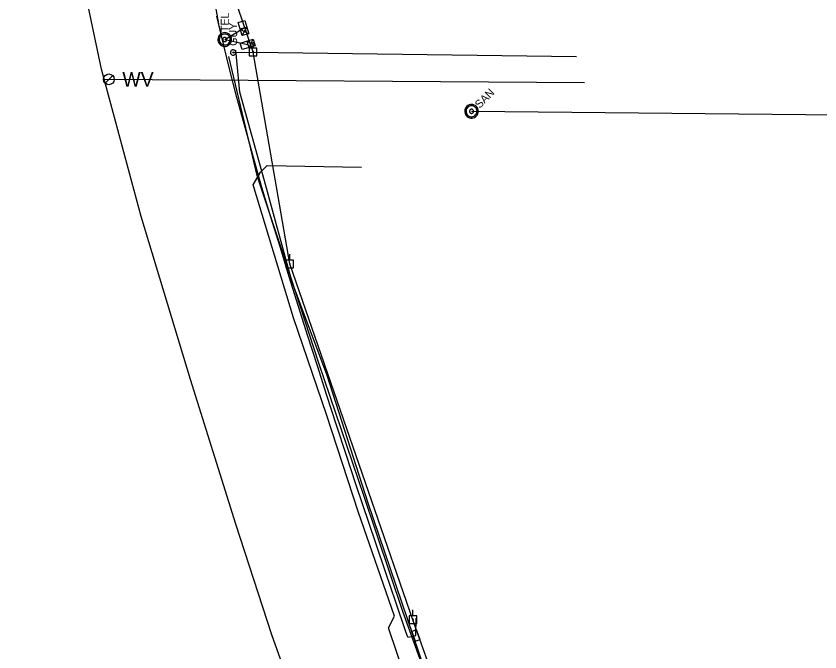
# Model space of a CAD drawing. Extents: x 596028 to 606371, y 330010 to 403088.
# Drawn here: x 602186.7 to 602573.4, y 354432.9 to 354739 of the extents above; entities that cross this region are included whole.
import ezdxf

# ---------------------------------------------------------------- set-up
doc = ezdxf.new("R2010")
doc.units = 0
for name, color, linetype in [('Default', 7, 'Continuous'), ('E_SIG', 7, 'Continuous'), ('E_UTL_EGuyWire', 7, 'Continuous'), ('E_UTL_EPowerPole', 7, 'Continuous'), ('E_UTL_FO_UG_MCI', 7, 'Continuous'), ('E_UTL_G_UG', 7, 'Continuous'), ('E_UTL_Overhead', 7, 'Continuous'), ('E_UTL_SAN_MH', 7, 'Continuous'), ('E_UTL_SAN_UG', 7, 'Continuous'), ('E_UTL_T', 7, 'Continuous'), ('E_UTL_T_MH', 7, 'Continuous'), ('E_UTL_T_UG', 7, 'Continuous'), ('E_UTL_W', 7, 'Continuous'), ('E_UTL_W_UG', 7, 'Continuous')]:
    doc.layers.add(name, color=color, linetype=linetype)

# ---------------------------------------------------------------- blocks, each defined once
blk = doc.blocks.new('POINT_DISPLAY')
at = {"layer": 'Default'}
blk.add_line((0, 0), (0, 0), dxfattribs=at)
blk = doc.blocks.new('CBX')
at = {"layer": 'E_SIG'}
for p, q in [((0, 16.5), (-32.9, -16.5)), ((-32.9, 16.5), (0, -16.5)), ((0, -16.5), (0, 16.5))]:
    blk.add_line(p, q, dxfattribs=at)
blk.add_lwpolyline([(-32.9, -16.5), (-32.9, 16.5), (32.9, 16.5), (32.9, -16.5)], close=True, dxfattribs=at)
blk.add_blockref('POINT_DISPLAY', (0, 0), dxfattribs=at)

msp = doc.modelspace()

# ---------------------------------------------------------------- linework, layer by layer
at = {"layer": 'E_UTL_EGuyWire'}
msp.add_line((602291.07, 354721.46), (602300.73, 354721.7), dxfattribs=at)
for points in [[(602291.07, 354722.74), (602290.83, 354722.72), (602290.59, 354722.65), (602290.38, 354722.54), (602290.19, 354722.39), (602290.03, 354722.2), (602289.9, 354721.99), (602289.82, 354721.76), (602289.79, 354721.52), (602289.8, 354721.28), (602289.86, 354721.04), (602289.96, 354720.82), (602290.1, 354720.62), (602290.28, 354720.45), (602290.48, 354720.32), (602290.71, 354720.23), (602290.95, 354720.18), (602291.19, 354720.18), (602291.43, 354720.23), (602291.66, 354720.32), (602291.86, 354720.45), (602292.04, 354720.62), (602292.18, 354720.82), (602292.28, 354721.04), (602292.34, 354721.28), (602292.35, 354721.52), (602292.32, 354721.76), (602292.24, 354721.99), (602292.12, 354722.2), (602291.96, 354722.39), (602291.77, 354722.54), (602291.55, 354722.65), (602291.31, 354722.72), (602291.07, 354722.74)], [(602291.07, 354721.62), (602291.04, 354721.62), (602291.01, 354721.61), (602290.98, 354721.59), (602290.96, 354721.57), (602290.94, 354721.55), (602290.93, 354721.53), (602290.92, 354721.5), (602290.91, 354721.47), (602290.91, 354721.44), (602290.92, 354721.41), (602290.93, 354721.38), (602290.95, 354721.35), (602290.97, 354721.33), (602291, 354721.32), (602291.03, 354721.3), (602291.06, 354721.3), (602291.09, 354721.3), (602291.12, 354721.3), (602291.14, 354721.32), (602291.17, 354721.33), (602291.19, 354721.35), (602291.21, 354721.38), (602291.22, 354721.41), (602291.23, 354721.44), (602291.23, 354721.47), (602291.23, 354721.5), (602291.22, 354721.53), (602291.2, 354721.55), (602291.18, 354721.57), (602291.16, 354721.59), (602291.13, 354721.61), (602291.1, 354721.62), (602291.07, 354721.62)]]:
    msp.add_lwpolyline(points, dxfattribs=at)
at = {"layer": 'E_UTL_EPowerPole'}
for points in [[(602300.7, 354723.54), (602300.7, 354726.45)], [(602302.54, 354723.54), (602298.85, 354723.54)], [(602298.85, 354723.54), (602298.85, 354719.85)], [(602300.97, 354721.7), (602300.96, 354721.75), (602300.95, 354721.79), (602300.93, 354721.83), (602300.9, 354721.86), (602300.87, 354721.89), (602300.83, 354721.92), (602300.79, 354721.93), (602300.74, 354721.94), (602300.7, 354721.94), (602300.65, 354721.93), (602300.61, 354721.91), (602300.57, 354721.88), (602300.54, 354721.85), (602300.52, 354721.81), (602300.5, 354721.77), (602300.49, 354721.72), (602300.49, 354721.68), (602300.5, 354721.63), (602300.52, 354721.59), (602300.54, 354721.55), (602300.57, 354721.52), (602300.61, 354721.49), (602300.65, 354721.48), (602300.7, 354721.46), (602300.74, 354721.46), (602300.79, 354721.47), (602300.83, 354721.48), (602300.87, 354721.51), (602300.9, 354721.54), (602300.93, 354721.57), (602300.95, 354721.61), (602300.96, 354721.66), (602300.97, 354721.7)], [(602302.54, 354719.85), (602302.54, 354723.54)], [(602298.85, 354719.85), (602302.54, 354719.85)], [(602318.32, 354621.53), (602318.32, 354624.44)], [(602320.17, 354621.53), (602316.48, 354621.53)], [(602316.48, 354621.53), (602316.48, 354617.84)], [(602320.17, 354617.84), (602320.17, 354621.53)], [(602316.48, 354617.84), (602320.17, 354617.84)], [(602318.59, 354619.69), (602318.59, 354619.74), (602318.58, 354619.78), (602318.56, 354619.82), (602318.53, 354619.86), (602318.49, 354619.89), (602318.46, 354619.91), (602318.41, 354619.92), (602318.37, 354619.93), (602318.32, 354619.93), (602318.28, 354619.92), (602318.24, 354619.9), (602318.2, 354619.87), (602318.17, 354619.84), (602318.14, 354619.8), (602318.13, 354619.76), (602318.12, 354619.71), (602318.12, 354619.67), (602318.13, 354619.62), (602318.14, 354619.58), (602318.17, 354619.54), (602318.2, 354619.51), (602318.24, 354619.49), (602318.28, 354619.47), (602318.32, 354619.46), (602318.37, 354619.45), (602318.41, 354619.46), (602318.46, 354619.47), (602318.49, 354619.5), (602318.53, 354619.53), (602318.56, 354619.56), (602318.58, 354619.6), (602318.59, 354619.65), (602318.59, 354619.69)], [(602377.55, 354450.19), (602377.55, 354453.1)], [(602379.39, 354450.19), (602375.7, 354450.19)], [(602375.7, 354450.19), (602375.7, 354446.5)], [(602375.7, 354446.5), (602379.39, 354446.5)], [(602377.82, 354448.35), (602377.81, 354448.4), (602377.8, 354448.44), (602377.78, 354448.48), (602377.75, 354448.52), (602377.72, 354448.55), (602377.68, 354448.57), (602377.63, 354448.58), (602377.59, 354448.59), (602377.54, 354448.59), (602377.5, 354448.58), (602377.46, 354448.56), (602377.42, 354448.53), (602377.39, 354448.5), (602377.37, 354448.46), (602377.35, 354448.42), (602377.34, 354448.37), (602377.34, 354448.33), (602377.35, 354448.28), (602377.37, 354448.24), (602377.39, 354448.2), (602377.42, 354448.17), (602377.46, 354448.14), (602377.5, 354448.13), (602377.54, 354448.11), (602377.59, 354448.11), (602377.63, 354448.12), (602377.68, 354448.13), (602377.72, 354448.16), (602377.75, 354448.19), (602377.78, 354448.22), (602377.8, 354448.26), (602377.81, 354448.31), (602377.82, 354448.35)], [(602379.39, 354446.5), (602379.39, 354450.19)]]:
    msp.add_lwpolyline(points, dxfattribs=at)
at = {"layer": 'E_UTL_FO_UG_MCI'}
for points in [[(602375.1, 354440.02), (602374.21, 354442.6), (602369.36, 354456.8), (602364.47, 354470.97), (602359.68, 354485.17), (602350.15, 354513.61), (602345.49, 354527.86), (602340.8, 354542.1), (602336.22, 354556.37), (602331.66, 354570.67), (602326.98, 354584.91), (602322.5, 354599.21), (602318.06, 354613.53), (602313.65, 354627.86), (602309.27, 354642.2), (602304.95, 354656.54), (602300.85, 354670.94), (602296.84, 354685.38), (602292.91, 354699.83), (602289.18, 354714.34), (602285.6, 354728.88), (602283.18, 354739.03)], [(602375.1, 354440.02), (602379.01, 354440.78), (602379.09, 354449.06)]]:
    msp.add_lwpolyline(points, dxfattribs=at)
msp.add_lwpolyline([(602381.02, 354438.84), (602379.35, 354443.56), (602376.99, 354442.72), (602378.66, 354438.01)], close=True, dxfattribs=at)
at = {"layer": 'E_UTL_G_UG'}
for points in [[(602567.33, 353935.25), (602513.3, 354074.04), (602509.28, 354084.29), (602502.51, 354101.37), (602493.16, 354127.48), (602489.86, 354134.81), (602473.74, 354178.91), (602424.16, 354309.47), (602411.07, 354316.49), (602403.37, 354338.05), (602390.66, 354370.81), (602365.86, 354444.4), (602368.66, 354450.07), (602351.4, 354499.98), (602335.94, 354547.15), (602320.16, 354593.73), (602300.78, 354657.82), (602304.19, 354663.88), (602307.43, 354667.03)], [(602307.43, 354667.03), (602352.91, 354666.33)]]:
    msp.add_lwpolyline(points, dxfattribs=at)
at = {"layer": 'E_UTL_Overhead'}
msp.add_line((602300.73, 354721.7), (602456.24, 354719.55), dxfattribs=at)
msp.add_lwpolyline([(602564.68, 353944.62), (602493.86, 354130.23), (602437.69, 354279.84), (602377.58, 354448.35), (602318.36, 354619.69), (602300.73, 354721.7), (602278.59, 354786.86), (602257.42, 354907.01), (602299.46, 355189.8), (602322, 355319.77), (602218, 355394.92), (602339.56, 355565.71)], dxfattribs=at)
at = {"layer": 'E_UTL_SAN_MH'}
for points in [[(602408.11, 354695.5), (602407.62, 354695.9), (602407.07, 354696.2), (602406.47, 354696.4), (602405.85, 354696.47), (602405.22, 354696.43), (602404.62, 354696.26), (602404.05, 354695.99), (602403.55, 354695.61), (602403.13, 354695.15), (602402.8, 354694.61), (602402.58, 354694.02), (602402.48, 354693.41), (602402.5, 354692.78), (602402.63, 354692.17), (602402.88, 354691.59), (602403.23, 354691.07), (602403.67, 354690.63), (602404.19, 354690.27), (602404.77, 354690.03), (602405.38, 354689.89), (602406.01, 354689.88), (602406.63, 354689.98), (602407.21, 354690.2), (602407.75, 354690.53), (602408.21, 354690.95), (602408.59, 354691.45), (602408.86, 354692.02), (602409.03, 354692.62), (602409.07, 354693.25), (602409, 354693.87), (602408.81, 354694.47), (602408.51, 354695.02), (602408.11, 354695.5)], [(602407.64, 354695.04), (602407.25, 354695.36), (602406.81, 354695.6), (602406.33, 354695.75), (602405.84, 354695.81), (602405.33, 354695.77), (602404.85, 354695.64), (602404.4, 354695.43), (602404, 354695.12), (602403.66, 354694.75), (602403.4, 354694.32), (602403.22, 354693.85), (602403.14, 354693.36), (602403.15, 354692.86), (602403.26, 354692.37), (602403.46, 354691.91), (602403.74, 354691.49), (602404.09, 354691.14), (602404.51, 354690.85), (602404.97, 354690.66), (602405.46, 354690.55), (602405.96, 354690.54), (602406.46, 354690.62), (602406.93, 354690.8), (602407.35, 354691.06), (602407.73, 354691.4), (602408.03, 354691.8), (602408.25, 354692.25), (602408.38, 354692.73), (602408.41, 354693.23), (602408.35, 354693.73), (602408.2, 354694.21), (602407.96, 354694.65), (602407.64, 354695.04)], [(602406.47, 354693.87), (602406.33, 354693.99), (602406.16, 354694.08), (602405.98, 354694.14), (602405.8, 354694.16), (602405.61, 354694.15), (602405.43, 354694.1), (602405.26, 354694.02), (602405.11, 354693.9), (602404.98, 354693.76), (602404.88, 354693.6), (602404.82, 354693.43), (602404.78, 354693.24), (602404.79, 354693.05), (602404.83, 354692.87), (602404.9, 354692.7), (602405.01, 354692.54), (602405.14, 354692.41), (602405.3, 354692.3), (602405.47, 354692.23), (602405.65, 354692.19), (602405.84, 354692.18), (602406.03, 354692.21), (602406.2, 354692.28), (602406.37, 354692.38), (602406.5, 354692.5), (602406.62, 354692.66), (602406.7, 354692.82), (602406.75, 354693.01), (602406.76, 354693.19), (602406.74, 354693.38), (602406.68, 354693.56), (602406.59, 354693.73), (602406.47, 354693.87)]]:
    msp.add_lwpolyline(points, dxfattribs=at)
at = {"layer": 'E_UTL_SAN_UG'}
msp.add_line((602405.77, 354693.17), (602638.69, 354691.03), dxfattribs=at)
at = {"layer": 'E_UTL_T_MH'}
for points in [[(602287.04, 354731.04), (602286.41, 354730.98), (602285.81, 354730.8), (602285.25, 354730.51), (602284.76, 354730.13), (602284.35, 354729.65), (602284.04, 354729.11), (602283.83, 354728.52), (602283.74, 354727.89), (602283.77, 354727.27), (602283.92, 354726.66), (602284.18, 354726.09), (602284.54, 354725.58), (602285, 354725.14), (602285.53, 354724.8), (602286.11, 354724.57), (602286.72, 354724.45), (602287.35, 354724.45), (602287.97, 354724.57), (602288.55, 354724.8), (602289.08, 354725.14), (602289.53, 354725.58), (602289.9, 354726.09), (602290.16, 354726.66), (602290.3, 354727.27), (602290.33, 354727.89), (602290.24, 354728.52), (602290.04, 354729.11), (602289.73, 354729.65), (602289.31, 354730.13), (602288.82, 354730.51), (602288.26, 354730.8), (602287.66, 354730.98), (602287.04, 354731.04)], [(602287.04, 354730.38), (602286.54, 354730.33), (602286.06, 354730.19), (602285.61, 354729.96), (602285.22, 354729.65), (602284.89, 354729.27), (602284.64, 354728.83), (602284.47, 354728.36), (602284.4, 354727.86), (602284.42, 354727.36), (602284.54, 354726.87), (602284.75, 354726.42), (602285.04, 354726.01), (602285.41, 354725.66), (602285.83, 354725.39), (602286.29, 354725.2), (602286.79, 354725.11), (602287.29, 354725.11), (602287.78, 354725.2), (602288.25, 354725.39), (602288.67, 354725.66), (602289.03, 354726.01), (602289.32, 354726.42), (602289.53, 354726.87), (602289.65, 354727.36), (602289.67, 354727.86), (602289.6, 354728.36), (602289.44, 354728.83), (602289.19, 354729.27), (602288.86, 354729.65), (602288.46, 354729.96), (602288.02, 354730.19), (602287.54, 354730.33), (602287.04, 354730.38)], [(602287.04, 354728.73), (602286.85, 354728.71), (602286.67, 354728.66), (602286.5, 354728.57), (602286.35, 354728.45), (602286.23, 354728.31), (602286.14, 354728.15), (602286.08, 354727.97), (602286.05, 354727.78), (602286.06, 354727.6), (602286.1, 354727.41), (602286.18, 354727.24), (602286.29, 354727.09), (602286.43, 354726.96), (602286.58, 354726.86), (602286.76, 354726.79), (602286.94, 354726.75), (602287.13, 354726.75), (602287.32, 354726.79), (602287.49, 354726.86), (602287.65, 354726.96), (602287.79, 354727.09), (602287.89, 354727.24), (602287.97, 354727.41), (602288.02, 354727.6), (602288.03, 354727.78), (602288, 354727.97), (602287.94, 354728.15), (602287.84, 354728.31), (602287.72, 354728.45), (602287.57, 354728.57), (602287.41, 354728.66), (602287.22, 354728.71), (602287.04, 354728.73)]]:
    msp.add_lwpolyline(points, dxfattribs=at)
at = {"layer": 'E_UTL_T_UG'}
for points in [[(602284.27, 354735.34), (602280.15, 354757.87), (602274.02, 354787.58), (602266.97, 354826), (602259.94, 354869.45), (602253.93, 354915.38), (602253.71, 354953.69), (602251.72, 354983.43), (602249.99, 355010.73), (602249.66, 355056.37)], [(602287.04, 354727.74), (602296.06, 354733.22)], [(602287.04, 354727.74), (602298.09, 354725.39)], [(602439.98, 354278.79), (602436.28, 354284.48), (602433.02, 354290.17), (602421.56, 354310.91), (602411.44, 354337.34), (602394.54, 354380.03), (602385.81, 354416.7), (602356.1, 354504.41), (602336.25, 354565.91), (602319.49, 354610.96), (602306.14, 354659.74), (602294.24, 354702.32), (602293.09, 354715.88), (602292.45, 354722.66)], [(602429.18, 354279.56), (602420.89, 354304.93), (602411.38, 354341.13), (602388.5, 354408.9), (602372.7, 354452.28), (602354.18, 354507.65), (602332.28, 354571.88), (602316.96, 354619.2), (602302.76, 354661.56), (602288.99, 354719.56)]]:
    msp.add_lwpolyline(points, dxfattribs=at)
at = {"layer": 'E_UTL_W'}
msp.add_lwpolyline([(602229.46, 354706.72), (602233.13, 354710.38)], dxfattribs=at)
msp.add_circle((602231.3, 354708.55), 2.59, dxfattribs=at)
at = {"layer": 'E_UTL_W_UG'}
msp.add_line((602229.06, 354708.57), (602460.12, 354707.09), dxfattribs=at)
msp.add_lwpolyline([(602395.59, 354205.97), (602374.82, 354260.73), (602361.49, 354295.49), (602335.95, 354363.85), (602321.82, 354406.9), (602309.64, 354441.14), (602292.34, 354494.31), (602270.51, 354564.09), (602246.81, 354642.45), (602227.76, 354713.42), (602213.41, 354781.39), (602204.98, 354829.36), (602198.21, 354880.51), (602190.23, 354962.78), (602186.65, 355075.62)], dxfattribs=at)

# ---------------------------------------------------------------- block references
at = {"layer": 'E_UTL_T', "xscale": 0.09999999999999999}
for p, yscale, rotation in [((602296.06, 354733.22), 0.09999999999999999, 106.1804044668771), ((602298.09, 354725.39), 0.1, -163.81959553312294)]:
    msp.add_blockref('CBX', p, dxfattribs=dict(at, yscale=yscale, rotation=rotation))

# ---------------------------------------------------------------- texts
at = {"layer": 'E_UTL_EGuyWire'}
msp.add_text('GUY', height=3.85, rotation=90, dxfattribs=at).set_placement((602293, 354724.67))
at = {"layer": 'E_UTL_SAN_MH'}
msp.add_text('SAN', height=3.849, rotation=45, dxfattribs=at).set_placement((602409.67, 354694.32))
at = {"layer": 'E_UTL_T_MH'}
msp.add_text('TEL', height=3.849, rotation=90, dxfattribs=at).set_placement((602288.98, 354731.3))
at = {"layer": 'E_UTL_W'}
msp.add_text('WV', height=7, dxfattribs=at).set_placement((602237.78, 354705.05))

doc.saveas('drawing.dxf')
